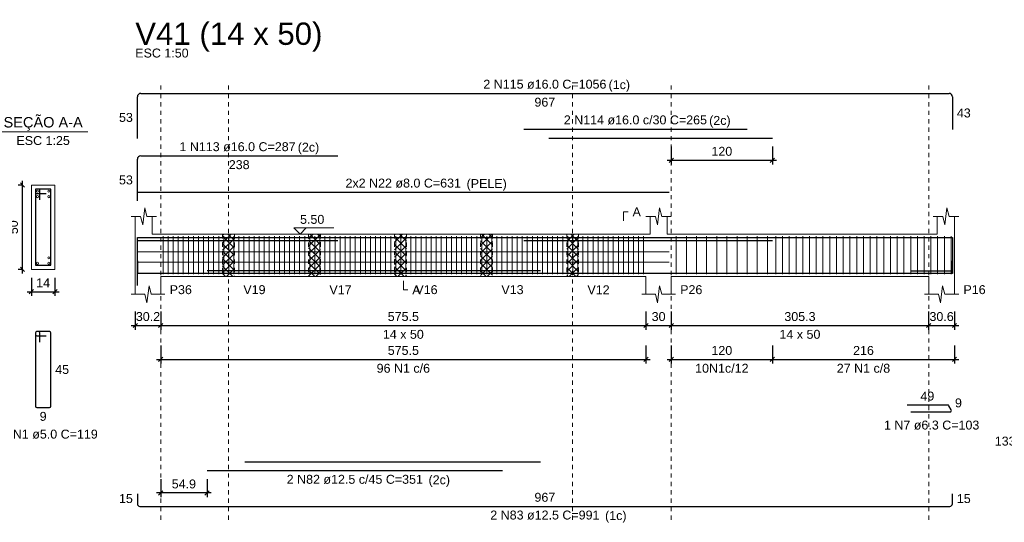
# Model space of a CAD drawing. Header units: millimetres. Extents: x 10 to 1250, y -62 to 528.
# Tile 791 of 909: x 668 to 691, y 166 to 177. Entities that reach past the tile are written whole.
import ezdxf

# ---------------------------------------------------------------- set-up
doc = ezdxf.new("R2010")
doc.units = ezdxf.units.MM
doc.header["$LTSCALE"] = 0.05
doc.linetypes.add('DOT', pattern=[6.35, 0, -6.35])
for name, color, linetype, lineweight in [('Descrição da armadura', 7, 'Continuous', 5), ('DT-Arm complementar', 5, 'Continuous', 5), ('DT-Barras na forma', 2, 'Continuous', 30), ('DT-Barras no corte', 5, 'Continuous', 5), ('DT-Barras rebatidas', 2, 'Continuous', 30), ('DT-Cotas', 9, 'Continuous', 5), ('DT-Forma', 5, 'Continuous', 5), ('DT-Hachura intersecção vigas', 9, 'Continuous', 5), ('DT-Pontilhado', 9, 'DOT', 5), ('DT-Textos', 7, 'Continuous', 5), ('DT-Título', 3, 'Continuous', 20), ('Textos armaduras', 7, 'Continuous', 5)]:
    doc.layers.add(name, color=color, linetype=linetype, lineweight=lineweight)
doc.styles.add('Arial', font='arial.ttf')
doc.styles.get("Standard").update_dxf_attribs({"font": 'arial.ttf'})
doc.dimstyles.new('UM_25.000000', dxfattribs={"dimtxt": 0.18, "dimasz": 0.1, "dimexe": 0.1, "dimexo": 0.2, "dimgap": 0, "dimtad": 1, "dimtih": 1, "dimtoh": 1, "dimdec": 1, "dimlfac": 25, "dimzin": 0, "dimdsep": 46, "dimtxsty": 'Standard', "dimcen": 0.09, "dimdle": 0.1, "dimadec": 1, "dimazin": 2, "dimtfac": 1, "dimtdec": 4, "dimtofl": 0, "dimtmove": 0, "dimatfit": 3, "dimfxl": 1, "dimtolj": 1, "dimarcsym": 0})
doc.dimstyles.new('UM_50.000000', dxfattribs={"dimtxt": 0.18, "dimasz": 0.1, "dimexe": 0.1, "dimexo": 0.2, "dimgap": 0.1, "dimtad": 1, "dimdec": 1, "dimlfac": 50, "dimzin": 0, "dimdsep": 46, "dimtxsty": 'Standard', "dimblk": 'OBLIQUE', "dimcen": 0.09, "dimdle": 0.1, "dimadec": 1, "dimazin": 2, "dimtfac": 1, "dimtdec": 1, "dimtofl": 0, "dimtmove": 0, "dimatfit": 3, "dimldrblk": 'OBLIQUE', "dimfxl": 1, "dimtolj": 1, "dimarcsym": 1})
pattern_1 = [(45, (633.59027, 120.002), (-0.08838835, 0.08838835), []), (135, (633.59027, 120.002), (-0.08838835, -0.08838835), [])]

# ---------------------------------------------------------------- blocks, each defined once
blk = doc.blocks.new('_Oblique')
at = {"color": 0, "linetype": 'ByBlock', "lineweight": -2}
blk.add_line((-0.5, -0.5), (0.5, 0.5), dxfattribs=at)
blk = doc.blocks.new('*D2108')
at = {"layer": 'Defpoints', "color": 0, "transparency": 16777216}
for p in [(668.097, 173.532), (668.308, 173.532), (668.308, 171.532)]:
    blk.add_point(p, dxfattribs=at)
at = {"layer": 'DT-Cotas', "color": 0, "lineweight": -2, "transparency": 16777216}
for p, q in [((668.097, 171.432), (668.097, 173.632)), ((668.108, 173.532), (667.997, 173.532)), ((668.108, 171.532), (667.997, 171.532))]:
    blk.add_line(p, q, dxfattribs=at)
at = {"layer": 'DT-Cotas', "color": 0, "lineweight": -2, "transparency": 16777216, "xscale": 0.1, "yscale": 0.1, "zscale": 0.1}
for p, rotation in [((668.097, 173.532), 90), ((668.097, 171.532), 270)]:
    blk.add_blockref('_Oblique', p, dxfattribs=dict(at, rotation=rotation))
at = {"layer": 'DT-Cotas', "transparency": 16777216, "insert": (667.885, 172.532), "char_height": 0.2118, "attachment_point": 5, "rotation": 90, "style": 'Arial'}
blk.add_mtext('\\A1;50', dxfattribs=at)
blk = doc.blocks.new('*D2109')
at = {"layer": 'Defpoints', "color": 0, "transparency": 16777216}
for p in [(668.308, 171.532), (668.868, 171.532), (668.868, 171.003)]:
    blk.add_point(p, dxfattribs=at)
at = {"layer": 'DT-Cotas', "color": 0, "lineweight": -2, "transparency": 16777216}
for p, q in [((668.308, 171.332), (668.308, 170.903)), ((668.868, 171.332), (668.868, 170.903)), ((668.208, 171.003), (668.968, 171.003))]:
    blk.add_line(p, q, dxfattribs=at)
at = {"layer": 'DT-Cotas', "color": 0, "lineweight": -2, "transparency": 16777216, "xscale": 0.1, "yscale": 0.1, "zscale": 0.1, "rotation": 180}
blk.add_blockref('_Oblique', (668.308, 171.003), dxfattribs=at)
at = {"layer": 'DT-Cotas', "color": 0, "lineweight": -2, "transparency": 16777216, "xscale": 0.1, "yscale": 0.1, "zscale": 0.1}
blk.add_blockref('_Oblique', (668.868, 171.003), dxfattribs=at)
at = {"layer": 'DT-Cotas', "transparency": 16777216, "insert": (668.588, 171.215), "char_height": 0.2118, "attachment_point": 5, "rotation": 0.0057, "style": 'Arial'}
blk.add_mtext('\\A1;14', dxfattribs=at)
blk = doc.blocks.new('*D2110')
at = {"layer": 'Defpoints', "color": 0, "transparency": 16777216}
for p in [(670.773, 170.731), (671.378, 170.731), (671.378, 170.202)]:
    blk.add_point(p, dxfattribs=at)
at = {"layer": 'DT-Cotas', "color": 0, "lineweight": -2, "transparency": 16777216}
for p, q in [((670.773, 170.531), (670.773, 170.102)), ((671.378, 170.531), (671.378, 170.102)), ((670.673, 170.202), (671.478, 170.202))]:
    blk.add_line(p, q, dxfattribs=at)
at = {"layer": 'DT-Cotas', "color": 0, "lineweight": -2, "transparency": 16777216, "xscale": 0.1, "yscale": 0.1, "zscale": 0.1, "rotation": 180}
blk.add_blockref('_Oblique', (670.773, 170.202), dxfattribs=at)
at = {"layer": 'DT-Cotas', "color": 0, "lineweight": -2, "transparency": 16777216, "xscale": 0.1, "yscale": 0.1, "zscale": 0.1}
blk.add_blockref('_Oblique', (671.378, 170.202), dxfattribs=at)
at = {"layer": 'DT-Cotas', "transparency": 16777216, "insert": (671.075, 170.413), "char_height": 0.2118, "attachment_point": 5, "rotation": 0.0057, "style": 'Arial'}
blk.add_mtext('\\A1;30.2', dxfattribs=at)
blk = doc.blocks.new('*D2111')
at = {"layer": 'Defpoints', "color": 0, "transparency": 16777216}
for p in [(671.378, 170.731), (682.887, 170.731), (682.887, 170.202)]:
    blk.add_point(p, dxfattribs=at)
at = {"layer": 'DT-Cotas', "color": 0, "lineweight": -2, "transparency": 16777216}
for p, q in [((671.378, 170.531), (671.378, 170.102)), ((682.887, 170.531), (682.887, 170.102)), ((671.278, 170.202), (682.987, 170.202))]:
    blk.add_line(p, q, dxfattribs=at)
at = {"layer": 'DT-Cotas', "color": 0, "lineweight": -2, "transparency": 16777216, "xscale": 0.1, "yscale": 0.1, "zscale": 0.1, "rotation": 180}
blk.add_blockref('_Oblique', (671.378, 170.202), dxfattribs=at)
at = {"layer": 'DT-Cotas', "color": 0, "lineweight": -2, "transparency": 16777216, "xscale": 0.1, "yscale": 0.1, "zscale": 0.1}
blk.add_blockref('_Oblique', (682.887, 170.202), dxfattribs=at)
at = {"layer": 'DT-Cotas', "transparency": 16777216, "insert": (677.132, 170.413), "char_height": 0.2118, "attachment_point": 5, "rotation": 0.0057, "style": 'Arial'}
blk.add_mtext('\\A1;575.5', dxfattribs=at)
blk = doc.blocks.new('*D2112')
at = {"layer": 'Defpoints', "color": 0, "transparency": 16777216}
for p in [(682.887, 170.731), (683.487, 170.731), (683.487, 170.202)]:
    blk.add_point(p, dxfattribs=at)
at = {"layer": 'DT-Cotas', "color": 0, "lineweight": -2, "transparency": 16777216}
for p, q in [((682.887, 170.531), (682.887, 170.102)), ((683.487, 170.531), (683.487, 170.102)), ((682.787, 170.202), (683.587, 170.202))]:
    blk.add_line(p, q, dxfattribs=at)
at = {"layer": 'DT-Cotas', "color": 0, "lineweight": -2, "transparency": 16777216, "xscale": 0.1, "yscale": 0.1, "zscale": 0.1, "rotation": 180}
blk.add_blockref('_Oblique', (682.887, 170.202), dxfattribs=at)
at = {"layer": 'DT-Cotas', "color": 0, "lineweight": -2, "transparency": 16777216, "xscale": 0.1, "yscale": 0.1, "zscale": 0.1}
blk.add_blockref('_Oblique', (683.487, 170.202), dxfattribs=at)
at = {"layer": 'DT-Cotas', "transparency": 16777216, "insert": (683.187, 170.413), "char_height": 0.2118, "attachment_point": 5, "rotation": 0.0057, "style": 'Arial'}
blk.add_mtext('\\A1;30', dxfattribs=at)
blk = doc.blocks.new('*D2113')
at = {"layer": 'Defpoints', "color": 0, "transparency": 16777216}
for p in [(683.487, 170.731), (689.593, 170.731), (689.593, 170.202)]:
    blk.add_point(p, dxfattribs=at)
at = {"layer": 'DT-Cotas', "color": 0, "lineweight": -2, "transparency": 16777216}
for p, q in [((683.487, 170.531), (683.487, 170.102)), ((689.593, 170.531), (689.593, 170.102)), ((683.387, 170.202), (689.693, 170.202))]:
    blk.add_line(p, q, dxfattribs=at)
at = {"layer": 'DT-Cotas', "color": 0, "lineweight": -2, "transparency": 16777216, "xscale": 0.1, "yscale": 0.1, "zscale": 0.1, "rotation": 180}
blk.add_blockref('_Oblique', (683.487, 170.202), dxfattribs=at)
at = {"layer": 'DT-Cotas', "color": 0, "lineweight": -2, "transparency": 16777216, "xscale": 0.1, "yscale": 0.1, "zscale": 0.1}
blk.add_blockref('_Oblique', (689.593, 170.202), dxfattribs=at)
at = {"layer": 'DT-Cotas', "transparency": 16777216, "insert": (686.54, 170.413), "char_height": 0.2118, "attachment_point": 5, "rotation": 0.0057, "style": 'Arial'}
blk.add_mtext('\\A1;305.3', dxfattribs=at)
blk = doc.blocks.new('*D2114')
at = {"layer": 'Defpoints', "color": 0, "transparency": 16777216}
for p in [(689.593, 170.731), (690.206, 170.731), (690.206, 170.202)]:
    blk.add_point(p, dxfattribs=at)
at = {"layer": 'DT-Cotas', "color": 0, "lineweight": -2, "transparency": 16777216}
for p, q in [((689.593, 170.531), (689.593, 170.102)), ((690.206, 170.531), (690.206, 170.102)), ((689.493, 170.202), (690.306, 170.202))]:
    blk.add_line(p, q, dxfattribs=at)
at = {"layer": 'DT-Cotas', "color": 0, "lineweight": -2, "transparency": 16777216, "xscale": 0.1, "yscale": 0.1, "zscale": 0.1, "rotation": 180}
blk.add_blockref('_Oblique', (689.593, 170.202), dxfattribs=at)
at = {"layer": 'DT-Cotas', "color": 0, "lineweight": -2, "transparency": 16777216, "xscale": 0.1, "yscale": 0.1, "zscale": 0.1}
blk.add_blockref('_Oblique', (690.206, 170.202), dxfattribs=at)
at = {"layer": 'DT-Cotas', "transparency": 16777216, "insert": (689.9, 170.413), "char_height": 0.2118, "attachment_point": 5, "rotation": 0.0057, "style": 'Arial'}
blk.add_mtext('\\A1;30.6', dxfattribs=at)
blk = doc.blocks.new('*D2115')
at = {"layer": 'Defpoints', "color": 0, "transparency": 16777216}
for p in [(671.378, 169.926), (682.887, 169.926), (682.887, 169.397)]:
    blk.add_point(p, dxfattribs=at)
at = {"layer": 'DT-Cotas', "color": 0, "lineweight": -2, "transparency": 16777216}
for p, q in [((671.378, 169.726), (671.378, 169.297)), ((682.887, 169.726), (682.887, 169.297)), ((671.278, 169.397), (682.987, 169.397))]:
    blk.add_line(p, q, dxfattribs=at)
at = {"layer": 'DT-Cotas', "color": 0, "lineweight": -2, "transparency": 16777216, "xscale": 0.1, "yscale": 0.1, "zscale": 0.1, "rotation": 180}
blk.add_blockref('_Oblique', (671.378, 169.397), dxfattribs=at)
at = {"layer": 'DT-Cotas', "color": 0, "lineweight": -2, "transparency": 16777216, "xscale": 0.1, "yscale": 0.1, "zscale": 0.1}
blk.add_blockref('_Oblique', (682.887, 169.397), dxfattribs=at)
at = {"layer": 'DT-Cotas', "transparency": 16777216, "insert": (677.132, 169.609), "char_height": 0.2118, "attachment_point": 5, "rotation": 0.0057, "style": 'Arial'}
blk.add_mtext('\\A1;575.5', dxfattribs=at)
blk = doc.blocks.new('*D2116')
at = {"layer": 'Defpoints', "color": 0, "transparency": 16777216}
for p in [(683.487, 169.926), (685.887, 169.926), (685.887, 169.397)]:
    blk.add_point(p, dxfattribs=at)
at = {"layer": 'DT-Cotas', "color": 0, "lineweight": -2, "transparency": 16777216}
for p, q in [((683.487, 169.726), (683.487, 169.297)), ((685.887, 169.726), (685.887, 169.297)), ((683.387, 169.397), (685.987, 169.397))]:
    blk.add_line(p, q, dxfattribs=at)
at = {"layer": 'DT-Cotas', "color": 0, "lineweight": -2, "transparency": 16777216, "xscale": 0.1, "yscale": 0.1, "zscale": 0.1, "rotation": 180}
blk.add_blockref('_Oblique', (683.487, 169.397), dxfattribs=at)
at = {"layer": 'DT-Cotas', "color": 0, "lineweight": -2, "transparency": 16777216, "xscale": 0.1, "yscale": 0.1, "zscale": 0.1}
blk.add_blockref('_Oblique', (685.887, 169.397), dxfattribs=at)
at = {"layer": 'DT-Cotas', "transparency": 16777216, "insert": (684.687, 169.609), "char_height": 0.2118, "attachment_point": 5, "rotation": 0.0057, "style": 'Arial'}
blk.add_mtext('\\A1;120', dxfattribs=at)
blk = doc.blocks.new('*D2117')
at = {"layer": 'Defpoints', "color": 0, "transparency": 16777216}
for p in [(685.887, 169.926), (690.206, 169.926), (690.206, 169.397)]:
    blk.add_point(p, dxfattribs=at)
at = {"layer": 'DT-Cotas', "color": 0, "lineweight": -2, "transparency": 16777216}
for p, q in [((685.887, 169.726), (685.887, 169.297)), ((690.206, 169.726), (690.206, 169.297)), ((685.787, 169.397), (690.306, 169.397))]:
    blk.add_line(p, q, dxfattribs=at)
at = {"layer": 'DT-Cotas', "color": 0, "lineweight": -2, "transparency": 16777216, "xscale": 0.1, "yscale": 0.1, "zscale": 0.1, "rotation": 180}
blk.add_blockref('_Oblique', (685.887, 169.397), dxfattribs=at)
at = {"layer": 'DT-Cotas', "color": 0, "lineweight": -2, "transparency": 16777216, "xscale": 0.1, "yscale": 0.1, "zscale": 0.1}
blk.add_blockref('_Oblique', (690.206, 169.397), dxfattribs=at)
at = {"layer": 'DT-Cotas', "transparency": 16777216, "insert": (688.047, 169.609), "char_height": 0.2118, "attachment_point": 5, "rotation": 0.0057, "style": 'Arial'}
blk.add_mtext('\\A1;216', dxfattribs=at)
blk = doc.blocks.new('*D2118')
at = {"layer": 'Defpoints', "color": 0, "transparency": 16777216}
for p in [(671.378, 166.76), (672.475, 166.76), (671.378, 166.231)]:
    blk.add_point(p, dxfattribs=at)
at = {"layer": 'DT-Cotas', "color": 0, "lineweight": -2, "transparency": 16777216}
for p, q in [((671.378, 166.56), (671.378, 166.131)), ((672.475, 166.56), (672.475, 166.131)), ((672.575, 166.231), (671.278, 166.231))]:
    blk.add_line(p, q, dxfattribs=at)
at = {"layer": 'DT-Cotas', "color": 0, "lineweight": -2, "transparency": 16777216, "xscale": 0.1, "yscale": 0.1, "zscale": 0.1, "rotation": 180}
blk.add_blockref('_Oblique', (671.378, 166.231), dxfattribs=at)
at = {"layer": 'DT-Cotas', "color": 0, "lineweight": -2, "transparency": 16777216, "xscale": 0.1, "yscale": 0.1, "zscale": 0.1}
blk.add_blockref('_Oblique', (672.475, 166.231), dxfattribs=at)
at = {"layer": 'DT-Cotas', "transparency": 16777216, "insert": (671.926, 166.443), "char_height": 0.2118, "attachment_point": 5, "rotation": 0.0057, "style": 'Arial'}
blk.add_mtext('\\A1;54.9', dxfattribs=at)
blk = doc.blocks.new('*D2119')
at = {"layer": 'Defpoints', "color": 0, "transparency": 16777216}
for p in [(683.487, 174.649), (685.887, 174.649), (685.887, 174.119)]:
    blk.add_point(p, dxfattribs=at)
at = {"layer": 'DT-Cotas', "color": 0, "lineweight": -2, "transparency": 16777216}
for p, q in [((683.487, 174.449), (683.487, 174.019)), ((685.887, 174.449), (685.887, 174.019)), ((683.387, 174.119), (685.987, 174.119))]:
    blk.add_line(p, q, dxfattribs=at)
at = {"layer": 'DT-Cotas', "color": 0, "lineweight": -2, "transparency": 16777216, "xscale": 0.1, "yscale": 0.1, "zscale": 0.1, "rotation": 180}
blk.add_blockref('_Oblique', (683.487, 174.119), dxfattribs=at)
at = {"layer": 'DT-Cotas', "color": 0, "lineweight": -2, "transparency": 16777216, "xscale": 0.1, "yscale": 0.1, "zscale": 0.1}
blk.add_blockref('_Oblique', (685.887, 174.119), dxfattribs=at)
at = {"layer": 'DT-Cotas', "transparency": 16777216, "insert": (684.687, 174.331), "char_height": 0.2118, "attachment_point": 5, "rotation": 0.0057, "style": 'Arial'}
blk.add_mtext('\\A1;120', dxfattribs=at)

msp = doc.modelspace()

# ---------------------------------------------------------------- hatches: boundary and pattern name
at = {"layer": 'DT-Hachura intersecção vigas', "linetype": 'Continuous'}
h = msp.add_hatch(dxfattribs=at)
h.set_pattern_fill('ANSI37', color=256, style=0)
h.set_pattern_definition(pattern_1)
h.paths.add_polyline_path([(672.8451, 171.3666), (673.1251, 171.3666), (673.1251, 172.3666), (672.8451, 172.3666), (672.8451, 171.3666)])
h = msp.add_hatch(dxfattribs=at)
h.set_pattern_fill('ANSI37', color=256, style=0)
h.set_pattern_definition(pattern_1)
h.paths.add_polyline_path([(674.8861, 171.3666), (675.1661, 171.3666), (675.1661, 172.3666), (674.8861, 172.3666), (674.8861, 171.3666)])
h = msp.add_hatch(dxfattribs=at)
h.set_pattern_fill('ANSI37', color=256, style=0)
h.set_pattern_definition(pattern_1)
h.paths.add_polyline_path([(676.9261, 171.3666), (677.2061, 171.3666), (677.2061, 172.3666), (676.9261, 172.3666), (676.9261, 171.3666)])
h = msp.add_hatch(dxfattribs=at)
h.set_pattern_fill('ANSI37', color=256, style=0)
h.set_pattern_definition(pattern_1)
h.paths.add_polyline_path([(678.9661, 171.3666), (679.2461, 171.3666), (679.2461, 172.3666), (678.9661, 172.3666), (678.9661, 171.3666)])
h = msp.add_hatch(dxfattribs=at)
h.set_pattern_fill('ANSI37', color=256, style=0)
h.set_pattern_definition(pattern_1)
h.paths.add_polyline_path([(681.0071, 171.3666), (681.2871, 171.3666), (681.2871, 172.3666), (681.0071, 172.3666), (681.0071, 171.3666)])

# ---------------------------------------------------------------- linework, layer by layer
at = {"layer": 'DT-Arm complementar'}
for p, q in [((671.4323, 171.4166), (671.4323, 172.3166)), ((671.5523, 171.4166), (671.5523, 172.3166)), ((671.6723, 171.4166), (671.6723, 172.3166)), ((671.7923, 171.4166), (671.7923, 172.3166)), ((671.9123, 171.4166), (671.9123, 172.3166)), ((672.0323, 171.4166), (672.0323, 172.3166)), ((672.1523, 171.4166), (672.1523, 172.3166)), ((672.2723, 171.4166), (672.2723, 172.3166)), ((672.3923, 171.4166), (672.3923, 172.3166)), ((672.5123, 171.4166), (672.5123, 172.3166)), ((672.6323, 171.4166), (672.6323, 172.3166)), ((672.7523, 171.4166), (672.7523, 172.3166)), ((672.8723, 171.4166), (672.8723, 172.3166)), ((672.9923, 171.4166), (672.9923, 172.3166)), ((673.1123, 171.4166), (673.1123, 172.3166)), ((673.2323, 171.4166), (673.2323, 172.3166)), ((673.3523, 171.4166), (673.3523, 172.3166)), ((673.4723, 171.4166), (673.4723, 172.3166)), ((673.5923, 171.4166), (673.5923, 172.3166)), ((673.7123, 171.4166), (673.7123, 172.3166)), ((673.8323, 171.4166), (673.8323, 172.3166)), ((673.9523, 171.4166), (673.9523, 172.3166)), ((674.0723, 171.4166), (674.0723, 172.3166)), ((674.1923, 171.4166), (674.1923, 172.3166)), ((674.3123, 171.4166), (674.3123, 172.3166)), ((674.4323, 171.4166), (674.4323, 172.3166)), ((674.5523, 171.4166), (674.5523, 172.3166)), ((674.6723, 171.4166), (674.6723, 172.3166)), ((674.7923, 171.4166), (674.7923, 172.3166)), ((674.9123, 171.4166), (674.9123, 172.3166)), ((675.0323, 171.4166), (675.0323, 172.3166)), ((675.1523, 171.4166), (675.1523, 172.3166)), ((675.2723, 171.4166), (675.2723, 172.3166)), ((675.3923, 171.4166), (675.3923, 172.3166)), ((675.5123, 171.4166), (675.5123, 172.3166)), ((675.6323, 171.4166), (675.6323, 172.3166)), ((675.7523, 171.4166), (675.7523, 172.3166)), ((675.8723, 171.4166), (675.8723, 172.3166)), ((675.9923, 171.4166), (675.9923, 172.3166)), ((676.1123, 171.4166), (676.1123, 172.3166)), ((676.2323, 171.4166), (676.2323, 172.3166)), ((676.3523, 171.4166), (676.3523, 172.3166)), ((676.4723, 171.4166), (676.4723, 172.3166)), ((676.5923, 171.4166), (676.5923, 172.3166)), ((676.7123, 171.4166), (676.7123, 172.3166)), ((676.8323, 171.4166), (676.8323, 172.3166)), ((676.9523, 171.4166), (676.9523, 172.3166)), ((677.0723, 171.4166), (677.0723, 172.3166)), ((677.1923, 171.4166), (677.1923, 172.3166)), ((677.3123, 171.4166), (677.3123, 172.3166)), ((677.4323, 171.4166), (677.4323, 172.3166)), ((677.5523, 171.4166), (677.5523, 172.3166)), ((677.6723, 171.4166), (677.6723, 172.3166)), ((677.7923, 171.4166), (677.7923, 172.3166)), ((677.9123, 171.4166), (677.9123, 172.3166)), ((678.0323, 171.4166), (678.0323, 172.3166)), ((678.1523, 171.4166), (678.1523, 172.3166)), ((678.2723, 171.4166), (678.2723, 172.3166)), ((678.3923, 171.4166), (678.3923, 172.3166)), ((678.5123, 171.4166), (678.5123, 172.3166)), ((678.6323, 171.4166), (678.6323, 172.3166)), ((678.7523, 171.4166), (678.7523, 172.3166)), ((678.8723, 171.4166), (678.8723, 172.3166)), ((678.9923, 171.4166), (678.9923, 172.3166)), ((679.1123, 171.4166), (679.1123, 172.3166)), ((679.2323, 171.4166), (679.2323, 172.3166)), ((679.3523, 171.4166), (679.3523, 172.3166)), ((679.4723, 171.4166), (679.4723, 172.3166)), ((679.5923, 171.4166), (679.5923, 172.3166)), ((679.7123, 171.4166), (679.7123, 172.3166)), ((679.8323, 171.4166), (679.8323, 172.3166)), ((679.9523, 171.4166), (679.9523, 172.3166)), ((680.0723, 171.4166), (680.0723, 172.3166)), ((680.1923, 171.4166), (680.1923, 172.3166)), ((680.3123, 171.4166), (680.3123, 172.3166)), ((680.4323, 171.4166), (680.4323, 172.3166)), ((680.5523, 171.4166), (680.5523, 172.3166)), ((680.6723, 171.4166), (680.6723, 172.3166)), ((680.7923, 171.4166), (680.7923, 172.3166)), ((680.9123, 171.4166), (680.9123, 172.3166)), ((681.0323, 171.4166), (681.0323, 172.3166)), ((681.1523, 171.4166), (681.1523, 172.3166)), ((681.2723, 171.4166), (681.2723, 172.3166)), ((681.3923, 171.4166), (681.3923, 172.3166)), ((681.5123, 171.4166), (681.5123, 172.3166)), ((681.6323, 171.4166), (681.6323, 172.3166)), ((681.7523, 171.4166), (681.7523, 172.3166)), ((681.8723, 171.4166), (681.8723, 172.3166)), ((681.9923, 171.4166), (681.9923, 172.3166)), ((682.1123, 171.4166), (682.1123, 172.3166)), ((682.2323, 171.4166), (682.2323, 172.3166)), ((682.3523, 171.4166), (682.3523, 172.3166)), ((682.4723, 171.4166), (682.4723, 172.3166)), ((682.5923, 171.4166), (682.5923, 172.3166)), ((682.7123, 171.4166), (682.7123, 172.3166)), ((682.8323, 171.4166), (682.8323, 172.3166)), ((683.607, 171.4166), (683.607, 172.3166)), ((683.847, 171.4166), (683.847, 172.3166)), ((684.087, 171.4166), (684.087, 172.3166)), ((684.327, 171.4166), (684.327, 172.3166)), ((684.567, 171.4166), (684.567, 172.3166)), ((684.807, 171.4166), (684.807, 172.3166)), ((685.047, 171.4166), (685.047, 172.3166)), ((685.287, 171.4166), (685.287, 172.3166)), ((685.527, 171.4166), (685.527, 172.3166)), ((685.767, 171.4166), (685.767, 172.3166)), ((685.9666, 171.4166), (685.9666, 172.3166)), ((686.1266, 171.4166), (686.1266, 172.3166)), ((686.2866, 171.4166), (686.2866, 172.3166)), ((686.4466, 171.4166), (686.4466, 172.3166)), ((686.6066, 171.4166), (686.6066, 172.3166)), ((686.7666, 171.4166), (686.7666, 172.3166)), ((686.9266, 171.4166), (686.9266, 172.3166)), ((687.0866, 171.4166), (687.0866, 172.3166)), ((687.2466, 171.4166), (687.2466, 172.3166)), ((687.4066, 171.4166), (687.4066, 172.3166)), ((687.5666, 171.4166), (687.5666, 172.3166)), ((687.7266, 171.4166), (687.7266, 172.3166)), ((687.8866, 171.4166), (687.8866, 172.3166)), ((688.0466, 171.4166), (688.0466, 172.3166)), ((688.2066, 171.4166), (688.2066, 172.3166)), ((688.3666, 171.4166), (688.3666, 172.3166)), ((688.5266, 171.4166), (688.5266, 172.3166)), ((688.6866, 171.4166), (688.6866, 172.3166)), ((688.8466, 171.4166), (688.8466, 172.3166)), ((689.0066, 171.4166), (689.0066, 172.3166)), ((689.1666, 171.4166), (689.1666, 172.3166)), ((689.3266, 171.4166), (689.3266, 172.3166)), ((689.4866, 171.4166), (689.4866, 172.3166)), ((689.6466, 171.4166), (689.6466, 172.3166)), ((689.8066, 171.4166), (689.8066, 172.3166)), ((689.9666, 171.4166), (689.9666, 172.3166)), ((690.1266, 171.4166), (690.1266, 172.3166)), ((670.8229, 171.9522), (683.437, 171.9522)), ((670.8229, 171.7019), (683.437, 171.7019))]:
    msp.add_line(p, q, dxfattribs=at)
at = {"layer": 'DT-Barras na forma'}
for p, q in [((668.5084, 173.4325), (668.4084, 173.4325)), ((668.4084, 173.4325), (668.4084, 171.6325)), ((668.7684, 173.4325), (668.4084, 173.4325)), ((668.4084, 173.4325), (668.4084, 173.3325)), ((668.4084, 173.3325), (668.6584, 173.3325)), ((668.5084, 173.1825), (668.5084, 173.4325)), ((668.7684, 171.6325), (668.7684, 173.4325)), ((668.4084, 171.6325), (668.7684, 171.6325)), ((690.1563, 171.4895), (689.173, 171.4895))]:
    msp.add_line(p, q, dxfattribs=at)
for points in [[(670.8229, 171.2231), (670.8229, 172.2906), (690.1563, 172.2906), (690.1563, 171.434)], [(670.8229, 171.1511), (670.8229, 172.2186), (675.5753, 172.2186)], [(679.987, 172.2186), (685.287, 172.2186)], [(680.587, 172.2186), (685.887, 172.2186)], [(670.8229, 171.7391), (670.8229, 171.4391), (690.1563, 171.4391), (690.1563, 171.7391)], [(672.4753, 171.5041), (679.487, 171.5041)], [(673.3753, 171.5041), (680.387, 171.5041)]]:
    msp.add_lwpolyline(points, dxfattribs=at)
at = {"layer": 'DT-Barras no corte'}
for centre in [(668.4534, 173.3875), (668.7234, 173.3875), (668.4534, 173.2575), (668.7234, 173.2575), (668.4534, 171.6775), (668.7234, 171.8075), (668.7234, 171.6775)]:
    msp.add_circle(centre, 0.025, dxfattribs=at)
at = {"layer": 'DT-Barras rebatidas'}
for p, q in [((670.9029, 175.7076), (690.0763, 175.7076)), ((670.8229, 174.6402), (670.8229, 175.6276)), ((690.1563, 175.6276), (690.1563, 174.851)), ((679.987, 174.8604), (685.287, 174.8604)), ((670.8229, 173.1576), (670.8229, 174.145)), ((670.9029, 174.225), (675.5753, 174.225)), ((670.8229, 173.362), (683.437, 173.362)), ((668.4784, 170.0558), (668.4384, 170.0558)), ((668.7384, 170.0558), (668.4384, 170.0558)), ((668.4084, 170.0258), (668.4084, 168.2858)), ((668.4084, 170.0258), (668.4084, 169.9858)), ((668.4384, 169.9558), (668.6584, 169.9558)), ((668.5084, 169.8058), (668.5084, 170.0258)), ((668.7684, 168.2858), (668.7684, 170.0258)), ((668.4384, 168.2558), (668.7384, 168.2558)), ((690.0455, 168.313), (689.0804, 168.313)), ((690.129, 168.1999), (690.0728, 168.2973)), ((689.173, 168.1526), (690.1017, 168.1526)), ((672.4753, 166.7602), (679.487, 166.7602)), ((670.8229, 166.213), (670.8229, 165.9755)), ((690.1563, 165.9755), (690.1563, 166.213)), ((670.8854, 165.913), (690.0938, 165.913))]:
    msp.add_line(p, q, dxfattribs=at)
for points in [[(680.587, 174.6486), (685.887, 174.6486)], [(673.3753, 166.972), (680.387, 166.972)]]:
    msp.add_lwpolyline(points, dxfattribs=at)
for centre, radius, start, end in [((670.9029, 175.6276), 0.08, 90, 180), ((690.0763, 175.6276), 0.08, 0, 90), ((670.9029, 174.145), 0.08, 90, 180), ((668.4384, 170.0258), 0.03, 90, 180), ((668.4384, 170.0258), 0.03, 90, 180), ((668.4784, 170.0258), 0.03, 0, 90), ((668.7384, 170.0258), 0.03, 0, 90), ((668.4384, 169.9858), 0.03, 180, 270), ((668.4384, 168.2858), 0.03, 180, 270), ((668.7384, 168.2858), 0.03, 270, 0), ((690.0455, 168.2815), 0.0315, 30, 90), ((690.1017, 168.1841), 0.0315, 270, 30), ((670.8854, 165.9755), 0.0625, 180, 270), ((690.0938, 165.9755), 0.0625, 270, 0)]:
    msp.add_arc(centre, radius, start, end, dxfattribs=at)
at = {"layer": 'DT-Forma'}
for p, q in [((668.8684, 173.5325), (668.3084, 173.5325)), ((668.3084, 173.5325), (668.3084, 173.5325)), ((668.3084, 173.5325), (668.3084, 171.5325)), ((668.8684, 171.5325), (668.8684, 173.5325)), ((668.8684, 173.5325), (668.8684, 173.5325)), ((670.9495, 172.5902), (670.9995, 172.9902)), ((670.9995, 172.9902), (671.0495, 172.7902)), ((683.162, 172.5902), (683.212, 172.9902)), ((683.212, 172.9902), (683.262, 172.7902)), ((689.9769, 172.5902), (690.0269, 172.9902)), ((690.0269, 172.9902), (690.0769, 172.7902)), ((670.6729, 172.7902), (670.8995, 172.7902)), ((670.7729, 172.3666), (670.7729, 172.7902)), ((670.8995, 172.7902), (670.9495, 172.5902)), ((671.0495, 172.7902), (671.2761, 172.7902)), ((671.1761, 172.7902), (671.1761, 172.3666)), ((682.887, 172.7902), (683.112, 172.7902)), ((682.987, 172.3666), (682.987, 172.7902)), ((683.112, 172.7902), (683.162, 172.5902)), ((683.262, 172.7902), (683.487, 172.7902)), ((683.387, 172.7902), (683.387, 172.3666)), ((689.6976, 172.7902), (689.9269, 172.7902)), ((689.7976, 172.3666), (689.7976, 172.7902)), ((689.9269, 172.7902), (689.9769, 172.5902)), ((690.0769, 172.7902), (690.3063, 172.7902)), ((690.2063, 172.7902), (690.2063, 172.3666)), ((671.1761, 172.3666), (672.845, 172.3666)), ((672.845, 172.3666), (673.125, 172.3666)), ((673.125, 172.3666), (674.886, 172.3666)), ((674.886, 172.3666), (675.166, 172.3666)), ((675.166, 172.3666), (676.926, 172.3666)), ((676.926, 172.3666), (677.206, 172.3666)), ((677.206, 172.3666), (678.966, 172.3666)), ((678.966, 172.3666), (679.246, 172.3666)), ((679.246, 172.3666), (681.007, 172.3666)), ((681.007, 172.3666), (681.287, 172.3666)), ((681.287, 172.3666), (682.987, 172.3666)), ((683.387, 172.3666), (689.7976, 172.3666)), ((668.3084, 171.5325), (668.8684, 171.5325)), ((668.3084, 171.5325), (668.3084, 171.5325)), ((668.8684, 171.5325), (668.8684, 171.5325)), ((670.7729, 171.3666), (670.7729, 170.943)), ((671.3776, 170.943), (671.3776, 171.3666)), ((671.3776, 171.3666), (672.845, 171.3666)), ((672.845, 171.3666), (673.125, 171.3666)), ((673.125, 171.3666), (674.886, 171.3666)), ((674.886, 171.3666), (675.166, 171.3666)), ((675.166, 171.3666), (676.926, 171.3666)), ((676.926, 171.3666), (677.206, 171.3666)), ((677.206, 171.3666), (678.966, 171.3666)), ((678.966, 171.3666), (679.246, 171.3666)), ((679.246, 171.3666), (681.007, 171.3666)), ((681.007, 171.3666), (681.287, 171.3666)), ((681.287, 171.3666), (682.887, 171.3666)), ((682.887, 171.3666), (682.887, 170.943)), ((683.487, 170.943), (683.487, 171.3666)), ((683.487, 171.3666), (689.5933, 171.3666)), ((689.5933, 171.3666), (689.5933, 170.943)), ((690.2063, 170.943), (690.2063, 171.3666)), ((671.0503, 170.743), (671.1003, 171.143)), ((671.1003, 171.143), (671.1503, 170.943)), ((683.162, 170.743), (683.212, 171.143)), ((683.212, 171.143), (683.262, 170.943)), ((689.8748, 170.743), (689.9248, 171.143)), ((689.9248, 171.143), (689.9748, 170.943)), ((670.6729, 170.943), (671.0003, 170.943)), ((671.0003, 170.943), (671.0503, 170.743)), ((671.1503, 170.943), (671.4776, 170.943)), ((682.787, 170.943), (683.112, 170.943)), ((683.112, 170.943), (683.162, 170.743)), ((683.262, 170.943), (683.587, 170.943)), ((689.4933, 170.943), (689.8248, 170.943)), ((689.8248, 170.943), (689.8748, 170.743)), ((689.9748, 170.943), (690.3063, 170.943))]:
    msp.add_line(p, q, dxfattribs=at)
at = {"layer": 'DT-Forma', "linetype": 'Continuous'}
for p, q in [((670.7729, 171.3666), (670.7729, 172.3666)), ((690.2063, 172.3666), (690.2063, 171.3666))]:
    msp.add_line(p, q, dxfattribs=at)
at = {"layer": 'DT-Pontilhado', "ltscale": 0.2}
for p, q in [((671.3776, 165.5953), (671.3776, 175.9194)), ((672.985, 165.5953), (672.985, 175.9194)), ((681.147, 165.5953), (681.147, 175.9194)), ((683.487, 165.5953), (683.487, 175.9194)), ((689.5933, 165.5953), (689.5933, 175.9194)), ((672.845, 172.3666), (672.845, 171.3666)), ((673.125, 172.3666), (673.125, 171.3666)), ((674.886, 172.3666), (674.886, 171.3666)), ((675.166, 172.3666), (675.166, 171.3666)), ((676.926, 172.3666), (676.926, 171.3666)), ((677.206, 172.3666), (677.206, 171.3666)), ((678.966, 172.3666), (678.966, 171.3666)), ((679.246, 172.3666), (679.246, 171.3666)), ((681.007, 172.3666), (681.007, 171.3666)), ((681.287, 172.3666), (681.287, 171.3666))]:
    msp.add_line(p, q, dxfattribs=at)
at = {"layer": 'DT-Textos'}
msp.add_line((667.5294, 174.7974), (669.6474, 174.7974), dxfattribs=at)
for points in [[(682.3575, 172.6843), (682.3575, 172.8961), (682.4634, 172.8961)], [(674.8305, 172.5148), (674.6822, 172.3666), (674.5339, 172.5148), (675.487, 172.5148)], [(677.1323, 171.2607), (677.1323, 171.0489), (677.2382, 171.0489)]]:
    msp.add_lwpolyline(points, dxfattribs=at)

# ---------------------------------------------------------------- texts
at = {"layer": 'Descrição da armadura', "linetype": 'Continuous', "char_height": 0.2118, "attachment_point": 8, "line_spacing_factor": 0.798, "style": 'Arial'}
for s, insert, width in [('2 N115 ø16.0 C=1056', (680.4896, 175.8135), 5.854558), ('2 N114 ø16.0 c/30 C=265', (682.637, 174.9663), 6.810812), ('1 N113 ø16.0 C=287', (673.1991, 174.3309), 5.524605), ('2x2 N22 ø8.0 C=631', (677.1299, 173.4679), 5.491291), ('96 N1 c/6', (677.1323, 169.0791), 2.539389), ('10N1c/12', (684.687, 169.0791), 2.539679), ('27 N1 c/8', (688.0466, 169.0791), 2.539389), ('1 N7 ø6.3 C=103', (689.6646, 167.729), 4.534748), ('128 N1 ø5.0 C=119', (668.5884, 167.5145), 5.194653), ('133 N1 ø5.0 C=119', (692.4563, 167.3486), 5.194653), ('2 N82 ø12.5 c/45 C=351', (675.9811, 166.4425), 6.480859), ('2 N83 ø12.5 C=991', (680.4896, 165.5953), 5.194653)]:
    msp.add_mtext(s, dxfattribs=dict(at, insert=insert, width=width))
at = {"layer": 'DT-Textos', "line_spacing_factor": 0.798, "style": 'Arial'}
for s, insert, char_height, width, attachment_point in [('ESC 1:50', (670.7729, 176.5548), 0.2118, 2.507973, 7), ('(1c)', (682.0003, 175.744), 0.2118, 1.009083, 7), ('SEÇÃO A-A', (668.5883, 174.822), 0.2471, 4.254532, 8), ('(2c)', (684.3863, 174.896), 0.2118, 1.009083, 7), ('ESC 1:25', (668.5884, 174.4797), 0.2118, 2.507973, 8), ('(2c)', (674.6273, 174.261), 0.2118, 1.009083, 7), ('A', (682.5693, 172.7902), 0.2118, 0.390816, 7), ('5.50', (674.6822, 172.6101), 0.2118, 1.140404, 7), ('P36', (671.5894, 170.943), 0.2118, 1.042557, 7), ('V19', (673.3368, 170.943), 0.2118, 1.042557, 7), ('V17', (675.3778, 170.943), 0.2118, 1.042557, 7), ('A', (677.3441, 170.943), 0.2118, 0.390816, 7), ('V16', (677.4178, 170.943), 0.2118, 1.042557, 7), ('V13', (679.4578, 170.943), 0.2118, 1.042557, 7), ('V12', (681.4988, 170.943), 0.2118, 1.042557, 7), ('P26', (683.6988, 170.943), 0.2118, 1.042557, 7), ('P16', (690.4181, 170.943), 0.2118, 1.042557, 7), ('14 x 50', (677.1323, 169.884), 0.2118, 1.922035, 8), ('14 x 50', (686.5402, 169.884), 0.2118, 1.922035, 8), ('(2c)', (677.7303, 166.373), 0.2118, 1.009083, 7), ('(1c)', (681.9173, 165.525), 0.2118, 1.009083, 7)]:
    msp.add_mtext(s, dxfattribs=dict(at, insert=insert, char_height=char_height, width=width, attachment_point=attachment_point))
at = {"layer": 'DT-Textos', "linetype": 'Continuous', "insert": (678.6323, 173.398), "char_height": 0.2118, "width": 1.888561, "attachment_point": 7, "line_spacing_factor": 0.798, "style": 'Arial'}
msp.add_mtext('(PELE)', dxfattribs=at)
at = {"layer": 'DT-Título', "insert": (670.7733, 176.698), "char_height": 0.5295, "width": 9.380341, "attachment_point": 7, "line_spacing_factor": 0.798, "style": 'Arial'}
msp.add_mtext('V41 (14 x 50)', dxfattribs=at)
at = {"layer": 'Textos armaduras', "linetype": 'Continuous', "char_height": 0.2118, "attachment_point": 7, "line_spacing_factor": 0.798, "style": 'Arial'}
for s, insert, width in [('967', (680.2421, 175.3899), 0.989858), ('43', (690.2622, 175.1334), 0.659905), ('53', (670.387, 175.028), 0.659905), ('238', (672.9916, 173.9073), 0.989858), ('53', (670.387, 173.5454), 0.659905), ('45', (668.8743, 169.0499), 0.659905), ('49', (689.398, 168.4189), 0.659905), ('9', (690.2178, 168.2578), 0.329953), ('9', (668.5059, 167.9381), 0.329953), ('967', (680.2421, 166.0189), 0.989858), ('15', (670.387, 165.9884), 0.659905), ('15', (690.2622, 165.9884), 0.659905)]:
    msp.add_mtext(s, dxfattribs=dict(at, insert=insert, width=width))

# ---------------------------------------------------------------- dimensions: what is measured, and where the dimension line sits
at = {"layer": 'DT-Cotas'}
for base, p1, p2, dimstyle, override, picture, middle in [((685.887, 174.1191), (683.487, 174.6486), (685.887, 174.6486), 'UM_50.000000', {"dimtxt": 0.2118, "dimasz": 0.1, "dimexe": 0.1, "dimexo": 0.2, "dimtad": 1, "dimtih": 0, "dimtoh": 0, "dimdec": 1, "dimlfac": 50, "dimzin": 8, "dimtxsty": 'Arial', "dimblk": 'Oblique', "dimblk1": 'Oblique', "dimblk2": 'Oblique', "dimsah": 1, "dimdle": 0.1, "dimse1": 0, "dimse2": 0, "dimclrt": 256, "dimadec": 1, "dimazin": 3, "dimtmove": 2, "dimldrblk": 'Oblique'}, '*D2119', (684.687, 174.3309)), ((668.8684, 171.003), (668.3084, 171.5325), (668.8684, 171.5325), 'UM_25.000000', {"dimtxt": 0.2118, "dimasz": 0.1, "dimexe": 0.1, "dimexo": 0.2, "dimtad": 1, "dimtih": 0, "dimtoh": 0, "dimdec": 1, "dimlfac": 25, "dimzin": 8, "dimtxsty": 'Arial', "dimblk": 'Oblique', "dimblk1": 'Oblique', "dimblk2": 'Oblique', "dimsah": 1, "dimdle": 0.1, "dimse1": 0, "dimse2": 0, "dimclrt": 256, "dimadec": 1, "dimazin": 3, "dimtmove": 2, "dimldrblk": 'Oblique'}, '*D2109', (668.5884, 171.2148)), ((671.3776, 170.2017), (670.7729, 170.7312), (671.3776, 170.7312), 'UM_50.000000', {"dimtxt": 0.2118, "dimasz": 0.1, "dimexe": 0.1, "dimexo": 0.2, "dimtad": 1, "dimtih": 0, "dimtoh": 0, "dimdec": 1, "dimlfac": 50, "dimzin": 8, "dimtxsty": 'Arial', "dimblk": 'Oblique', "dimblk1": 'Oblique', "dimblk2": 'Oblique', "dimsah": 1, "dimdle": 0.1, "dimse1": 0, "dimse2": 0, "dimclrt": 256, "dimadec": 1, "dimazin": 3, "dimtmove": 2, "dimldrblk": 'Oblique'}, '*D2110', (671.0753, 170.4135)), ((682.887, 170.2017), (671.3776, 170.7312), (682.887, 170.7312), 'UM_50.000000', {"dimtxt": 0.2118, "dimasz": 0.1, "dimexe": 0.1, "dimexo": 0.2, "dimtad": 1, "dimtih": 0, "dimtoh": 0, "dimdec": 1, "dimlfac": 50, "dimzin": 8, "dimtxsty": 'Arial', "dimblk": 'Oblique', "dimblk1": 'Oblique', "dimblk2": 'Oblique', "dimsah": 1, "dimdle": 0.1, "dimse1": 0, "dimse2": 0, "dimclrt": 256, "dimadec": 1, "dimazin": 3, "dimtmove": 2, "dimldrblk": 'Oblique'}, '*D2111', (677.1323, 170.4135)), ((683.487, 170.2017), (682.887, 170.7312), (683.487, 170.7312), 'UM_50.000000', {"dimtxt": 0.2118, "dimasz": 0.1, "dimexe": 0.1, "dimexo": 0.2, "dimtad": 1, "dimtih": 0, "dimtoh": 0, "dimdec": 1, "dimlfac": 50, "dimzin": 8, "dimtxsty": 'Arial', "dimblk": 'Oblique', "dimblk1": 'Oblique', "dimblk2": 'Oblique', "dimsah": 1, "dimdle": 0.1, "dimse1": 0, "dimse2": 0, "dimclrt": 256, "dimadec": 1, "dimazin": 3, "dimtmove": 2, "dimldrblk": 'Oblique'}, '*D2112', (683.187, 170.4135)), ((689.5933, 170.2017), (683.487, 170.7312), (689.5933, 170.7312), 'UM_50.000000', {"dimtxt": 0.2118, "dimasz": 0.1, "dimexe": 0.1, "dimexo": 0.2, "dimtad": 1, "dimtih": 0, "dimtoh": 0, "dimdec": 1, "dimlfac": 50, "dimzin": 8, "dimtxsty": 'Arial', "dimblk": 'Oblique', "dimblk1": 'Oblique', "dimblk2": 'Oblique', "dimsah": 1, "dimdle": 0.1, "dimse1": 0, "dimse2": 0, "dimclrt": 256, "dimadec": 1, "dimazin": 3, "dimtmove": 2, "dimldrblk": 'Oblique'}, '*D2113', (686.5402, 170.4135)), ((690.20626, 170.20165), (689.5933, 170.73115), (690.20626, 170.73115), 'UM_50.000000', {"dimtxt": 0.2118, "dimasz": 0.1, "dimexe": 0.1, "dimexo": 0.2, "dimtad": 1, "dimtih": 0, "dimtoh": 0, "dimdec": 1, "dimlfac": 50, "dimzin": 8, "dimtxsty": 'Arial', "dimblk": 'Oblique', "dimblk1": 'Oblique', "dimblk2": 'Oblique', "dimsah": 1, "dimdle": 0.1, "dimse1": 0, "dimse2": 0, "dimclrt": 256, "dimadec": 1, "dimazin": 3, "dimtmove": 2, "dimldrblk": 'Oblique'}, '*D2114', (689.89978, 170.41345)), ((682.887, 169.3968), (671.3776, 169.9263), (682.887, 169.9263), 'UM_50.000000', {"dimtxt": 0.2118, "dimasz": 0.1, "dimexe": 0.1, "dimexo": 0.2, "dimtad": 1, "dimtih": 0, "dimtoh": 0, "dimdec": 1, "dimlfac": 50, "dimzin": 8, "dimtxsty": 'Arial', "dimblk": 'Oblique', "dimblk1": 'Oblique', "dimblk2": 'Oblique', "dimsah": 1, "dimdle": 0.1, "dimse1": 0, "dimse2": 0, "dimclrt": 256, "dimadec": 1, "dimazin": 3, "dimtmove": 2, "dimldrblk": 'Oblique'}, '*D2115', (677.1323, 169.6086)), ((685.887, 169.3968), (683.487, 169.9263), (685.887, 169.9263), 'UM_50.000000', {"dimtxt": 0.2118, "dimasz": 0.1, "dimexe": 0.1, "dimexo": 0.2, "dimtad": 1, "dimtih": 0, "dimtoh": 0, "dimdec": 1, "dimlfac": 50, "dimzin": 8, "dimtxsty": 'Arial', "dimblk": 'Oblique', "dimblk1": 'Oblique', "dimblk2": 'Oblique', "dimsah": 1, "dimdle": 0.1, "dimse1": 0, "dimse2": 0, "dimclrt": 256, "dimadec": 1, "dimazin": 3, "dimtmove": 2, "dimldrblk": 'Oblique'}, '*D2116', (684.687, 169.6086)), ((690.2063, 169.3968), (685.887, 169.9263), (690.2063, 169.9263), 'UM_50.000000', {"dimtxt": 0.2118, "dimasz": 0.1, "dimexe": 0.1, "dimexo": 0.2, "dimtad": 1, "dimtih": 0, "dimtoh": 0, "dimdec": 1, "dimlfac": 50, "dimzin": 8, "dimtxsty": 'Arial', "dimblk": 'Oblique', "dimblk1": 'Oblique', "dimblk2": 'Oblique', "dimsah": 1, "dimdle": 0.1, "dimse1": 0, "dimse2": 0, "dimclrt": 256, "dimadec": 1, "dimazin": 3, "dimtmove": 2, "dimldrblk": 'Oblique'}, '*D2117', (688.0466, 169.6086)), ((671.3776, 166.2307), (672.4753, 166.7602), (671.3776, 166.7602), 'UM_50.000000', {"dimtxt": 0.2118, "dimasz": 0.1, "dimexe": 0.1, "dimexo": 0.2, "dimtad": 1, "dimtih": 0, "dimtoh": 0, "dimdec": 1, "dimlfac": 50, "dimzin": 8, "dimtxsty": 'Arial', "dimblk": 'Oblique', "dimblk1": 'Oblique', "dimblk2": 'Oblique', "dimsah": 1, "dimdle": 0.1, "dimse1": 0, "dimse2": 0, "dimclrt": 256, "dimadec": 1, "dimazin": 3, "dimtmove": 2, "dimldrblk": 'Oblique'}, '*D2118', (671.9265, 166.4425))]:
    dim = msp.add_linear_dim(base=base, p1=p1, p2=p2, dimstyle=dimstyle, override=override, dxfattribs=at)
    dim.commit()
    dim.dimension.update_dxf_attribs({"geometry": picture, "text_midpoint": middle, "dimtype": 160, "text_rotation": 0.00573})
dim = msp.add_linear_dim(base=(668.0966, 173.5325), p1=(668.3084, 171.5325), p2=(668.3084, 173.5325), angle=90, dimstyle='UM_25.000000', override={"dimtxt": 0.2118, "dimasz": 0.1, "dimexe": 0.1, "dimexo": 0.2, "dimtad": 1, "dimtih": 0, "dimtoh": 0, "dimdec": 1, "dimlfac": 25, "dimzin": 8, "dimtxsty": 'Arial', "dimblk": 'Oblique', "dimblk1": 'Oblique', "dimblk2": 'Oblique', "dimsah": 1, "dimdle": 0.1, "dimse1": 0, "dimse2": 0, "dimclrt": 256, "dimadec": 1, "dimazin": 3, "dimtmove": 2, "dimldrblk": 'Oblique'}, dxfattribs=at)
dim.commit()
dim.dimension.update_dxf_attribs({"geometry": '*D2108', "text_midpoint": (667.8848, 172.5325), "dimtype": 160, "text_rotation": 90})

doc.saveas('drawing.dxf')
